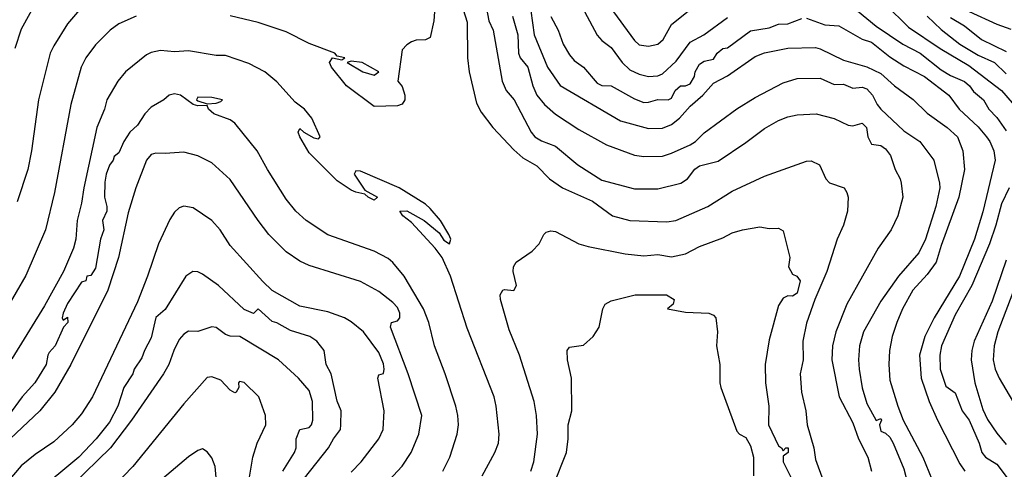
# Model space of a CAD drawing. Header units: metres. Extents: x -46681 to -43747, y -240911 to -237677.
# Tile 308 of 656: x -44747 to -44641, y -240745 to -240696. Entities that reach past the tile are written whole.
import ezdxf

# ---------------------------------------------------------------- set-up
doc = ezdxf.new("R2010")
doc.units = ezdxf.units.M
doc.layers.add('CONTOUR_INDEX', color=1, linetype='Continuous')
doc.layers.add('CONTOUR_INTER', color=3, linetype='Continuous')

msp = doc.modelspace()

# ---------------------------------------------------------------- linework, layer by layer
at = {"layer": 'CONTOUR_INDEX'}
for points, elevation in [([(-44699.42, -240694.02), (-44698.6, -240696.66), (-44698.56, -240700.52), (-44698.39, -240702.02), (-44697.6, -240705.38), (-44697.1, -240706.37), (-44695.84, -240708.02), (-44693.6, -240710.41), (-44692.6, -240711.26), (-44691.1, -240712.15), (-44689.74, -240713.52), (-44688.36, -240714.52), (-44685.1, -240715.96), (-44682.95, -240717.52), (-44681.1, -240718.04), (-44677.1, -240718.17), (-44676.15, -240718.02), (-44672.69, -240716.52), (-44670.1, -240714.88), (-44666.6, -240713.25), (-44662.1, -240711.64), (-44661.6, -240711.59), (-44660.68, -240712.02), (-44660.01, -240713.52), (-44659.6, -240713.97), (-44658.05, -240714.52), (-44657.73, -240715.02), (-44657.61, -240715.52), (-44657.66, -240717.02), (-44658.11, -240718.52), (-44658.79, -240720.02), (-44659.89, -240723.52), (-44661.19, -240726.52), (-44662.1, -240729.09), (-44662.47, -240731.02), (-44662.43, -240733.02), (-44662.76, -240734.52), (-44662.64, -240736.52), (-44662.17, -240738.52), (-44662, -240740.02), (-44661.31, -240742.52), (-44661.1, -240743.75), (-44660.29, -240746.02)], 120), ([(-44685.98, -240695.52), (-44684.6, -240698.05), (-44684.1, -240698.65), (-44683.1, -240699.41), (-44681.94, -240701.02), (-44681.1, -240701.8), (-44680.1, -240702.28), (-44679.1, -240702.5), (-44678.1, -240702.46), (-44677.6, -240702.24), (-44676.1, -240700.88), (-44674.6, -240698.83), (-44673.14, -240698.02), (-44670.6, -240696.16)], 115), ([(-44656.6, -240695.44), (-44654.6, -240697.11), (-44651.73, -240699.02), (-44649.84, -240700.02), (-44647.6, -240701.81), (-44646.6, -240702.4), (-44645.1, -240703.06), (-44644.54, -240703.52), (-44644.1, -240704.13), (-44643.04, -240705.02), (-44642.45, -240706.02), (-44641.6, -240706.95), (-44640.6, -240708.36)], 115), ([(-44697, -240745.52), (-44695.62, -240743.02), (-44695.25, -240742.02), (-44695.15, -240741.02), (-44695.47, -240738.02), (-44695.71, -240737.02), (-44698.6, -240729.61), (-44700.4, -240724.02), (-44701.31, -240722.02), (-44702.04, -240721.02), (-44704.6, -240718.25), (-44705.51, -240717.52), (-44705.86, -240717.02), (-44705.1, -240716.97), (-44703.22, -240718.02), (-44701.6, -240719.34), (-44701.1, -240720.14), (-44700.51, -240720.52), (-44700.37, -240720.02), (-44700.56, -240719.52), (-44701.47, -240718.02), (-44702.6, -240716.75), (-44703.1, -240716.26), (-44705.93, -240714.52), (-44710.1, -240712.7), (-44710.6, -240712.66), (-44710.78, -240713.02), (-44709.6, -240714.74), (-44708.24, -240715.52), (-44708.6, -240715.82), (-44709.26, -240715.52), (-44709.6, -240715.18), (-44710.6, -240714.99), (-44711.1, -240714.75), (-44712.6, -240713.75), (-44715.6, -240710.75), (-44716.6, -240709.02), (-44716.78, -240708.52), (-44716.6, -240708.12), (-44716.19, -240708.52), (-44715.1, -240709.11), (-44714.6, -240709.24), (-44714.42, -240709.02), (-44715.31, -240707.02), (-44716.1, -240706.02), (-44717.1, -240705.27), (-44719.1, -240703.09), (-44720.37, -240702.02), (-44722.1, -240701.13), (-44724.6, -240700.27), (-44725.6, -240700.25), (-44728.6, -240699.75), (-44730.1, -240699.86), (-44731.6, -240699.7), (-44732.6, -240699.94), (-44733.1, -240700.19), (-44735.38, -240702.02), (-44736.21, -240703.02), (-44737.38, -240705.02), (-44737.65, -240706.02), (-44738.46, -240708.02), (-44739.85, -240714.52), (-44740.1, -240716.17), (-44740.58, -240718.02), (-44740.71, -240720.02), (-44740.98, -240721.02), (-44742.06, -240723.52), (-44744.1, -240727.21), (-44747.6, -240732.92)], 120), ([(-44640.29, -240714.52), (-44641.1, -240716.23), (-44641.7, -240718.52), (-44642.39, -240720.52), (-44644.29, -240725.02), (-44646.1, -240728.17), (-44647.55, -240731.52), (-44647.73, -240732.52), (-44647.69, -240734.02), (-44647.1, -240735.86), (-44646.1, -240736.59), (-44645.34, -240738.52), (-44644.58, -240739.52), (-44643.52, -240742.02), (-44643.22, -240743.02), (-44642.84, -240743.52), (-44641.6, -240744.25), (-44640.28, -240746.02)], 115), ([(-44718.43, -240745.02), (-44717.17, -240743.02), (-44717.01, -240742.52), (-44717.01, -240741.52), (-44716.62, -240740.52), (-44715.6, -240740.31), (-44715.37, -240740.02), (-44715.21, -240739.52), (-44715.25, -240737.52), (-44715.6, -240736.32), (-44716.76, -240735.02), (-44718.92, -240733.02), (-44723.07, -240730.52), (-44724.1, -240730.47), (-44724.6, -240730.3), (-44725.6, -240729.53), (-44726.1, -240729.47), (-44727.6, -240729.96), (-44728.6, -240729.94), (-44729.1, -240730.25), (-44729.6, -240730.85), (-44730.19, -240732.02), (-44730.72, -240733.52), (-44731.3, -240734.52), (-44734.74, -240739.52), (-44737, -240742.52), (-44741.11, -240746.52)], 115)]:
    msp.add_lwpolyline(points, dxfattribs=dict(at, elevation=elevation))
at = {"layer": 'CONTOUR_INTER'}
for points, elevation in [([(-44692.3, -240691.52), (-44691.4, -240698.02), (-44689.97, -240701.52), (-44688.6, -240703.48), (-44682.1, -240707.3), (-44679.1, -240708.12), (-44677.6, -240708.08), (-44676.6, -240707.68), (-44675.76, -240707.02), (-44674.6, -240705.7), (-44673.24, -240704.52), (-44672.1, -240703.23), (-44670.6, -240702.43), (-44667.6, -240700.35), (-44666.6, -240699.96), (-44664.1, -240699.46), (-44661.1, -240699.39), (-44660.6, -240699.53), (-44658.1, -240700.76), (-44655.6, -240701.46), (-44654.1, -240702.2), (-44652.6, -240703.54), (-44650.6, -240704.98), (-44649.1, -240706.48), (-44646.94, -240708.02), (-44645.84, -240709.02), (-44645.26, -240710.52), (-44645.09, -240712.52), (-44645.69, -240715.52), (-44647.6, -240720.71), (-44648.14, -240722.52), (-44649.1, -240723.85), (-44650.63, -240725.52), (-44651.75, -240727.52), (-44652.38, -240729.02), (-44652.86, -240730.52), (-44653.16, -240732.02), (-44653.24, -240733.52), (-44653.1, -240735.22), (-44652.27, -240738.02), (-44651.68, -240739.52), (-44649.58, -240743.52), (-44648.6, -240745.88)], 117), ([(-44744.73, -240694.02), (-44746.6, -240697.41), (-44747.28, -240699.52)], 123), ([(-44702.02, -240694.02), (-44702.19, -240696.52), (-44702.6, -240698.3), (-44703.1, -240698.57), (-44704.1, -240698.62), (-44704.6, -240698.78), (-44705.1, -240699.09), (-44705.6, -240699.66), (-44706.06, -240703.02), (-44705.6, -240703.59), (-44705.3, -240704.52), (-44705.32, -240705.02), (-44705.6, -240705.51), (-44706.1, -240705.68), (-44708.6, -240705.76), (-44711.6, -240703.52), (-44713.22, -240701.52), (-44713.42, -240701.02), (-44713.1, -240700.49), (-44712.1, -240700.71), (-44711.76, -240700.52), (-44712.6, -240700.34), (-44712.85, -240700.02), (-44715.6, -240698.98), (-44718.1, -240697.7), (-44721.1, -240696.71), (-44724.1, -240695.99)], 121), ([(-44740.1, -240695.09), (-44741.6, -240696.84), (-44743.1, -240699.22), (-44743.47, -240700.02), (-44744.72, -240705.02), (-44745.49, -240710.52), (-44745.9, -240712.52), (-44747.05, -240716.02)], 122), ([(-44696.57, -240695.02), (-44696.28, -240696.52), (-44695.79, -240697.52), (-44694.84, -240703.02), (-44694.41, -240704.02), (-44693.54, -240705.02), (-44691.7, -240708.52), (-44691.31, -240709.02), (-44690.6, -240709.43), (-44689.1, -240710.01), (-44686.69, -240712.02), (-44684.1, -240713.69), (-44680.6, -240714.61), (-44678.1, -240714.6), (-44675.6, -240713.99), (-44674.91, -240713.52), (-44674.1, -240712.48), (-44673.6, -240712.12), (-44671.6, -240711.63), (-44668.6, -240709.63), (-44666.6, -240708.13), (-44665.1, -240707.25), (-44664.1, -240706.86), (-44663.1, -240706.65), (-44661.05, -240706.52), (-44659.1, -240707.03), (-44657.6, -240707.77), (-44657.1, -240707.83), (-44656.1, -240707.55), (-44655.63, -240708.02), (-44655.49, -240709.02), (-44655.1, -240709.82), (-44654.1, -240709.93), (-44653.6, -240710.29), (-44653.05, -240711.02), (-44652.56, -240712.52), (-44652.01, -240713.52), (-44651.91, -240714.02), (-44651.71, -240715.52), (-44652.26, -240717.52), (-44652.98, -240719.02), (-44654.38, -240721.02), (-44657.76, -240727.02), (-44658.94, -240730.02), (-44659.29, -240731.52), (-44659.35, -240733.02), (-44658.57, -240737.02), (-44657.1, -240739.83), (-44656.5, -240741.52), (-44655.48, -240743.52), (-44655.08, -240745.02)], 119), ([(-44683.26, -240695.02), (-44680.6, -240698.64), (-44680.1, -240699.09), (-44679.1, -240699.26), (-44678.1, -240699.04), (-44677.51, -240698.52), (-44676.6, -240696.93), (-44674.23, -240695.02)], 114), ([(-44653.6, -240694.76), (-44651.1, -240697.19), (-44647.7, -240699.52), (-44644.6, -240701.35), (-44641.1, -240704.01), (-44638.6, -240706.95)], 114), ([(-44644.57, -240695.52), (-44641.6, -240696.89), (-44640.1, -240697.41)], 111), ([(-44734.23, -240696.02), (-44736.1, -240696.85), (-44737.04, -240697.52), (-44738.6, -240699.11), (-44739.63, -240700.52), (-44740.16, -240701.52), (-44741.24, -240705.52), (-44743.01, -240715.02), (-44743.99, -240719.02), (-44746.1, -240723.94), (-44748.17, -240727.52)], 121), ([(-44693.74, -240696.02), (-44693.16, -240698.02), (-44693.07, -240700.02), (-44692.89, -240700.52), (-44692.09, -240701.52), (-44691.52, -240703.52), (-44691.11, -240704.52), (-44690.29, -240705.52), (-44689.1, -240706.57), (-44686.6, -240708.24), (-44683.6, -240709.88), (-44680.6, -240710.99), (-44679.6, -240711.13), (-44677.6, -240711.1), (-44676.6, -240710.79), (-44674.6, -240709.89), (-44674.04, -240709.52), (-44673.1, -240708.58), (-44669.6, -240706.01), (-44667.6, -240704.78), (-44664.6, -240703.21), (-44663.1, -240702.75), (-44660.6, -240702.69), (-44659.1, -240703.39), (-44658.1, -240703.36), (-44657.1, -240703.77), (-44656.1, -240703.68), (-44655.6, -240703.85), (-44654.99, -240704.52), (-44654.49, -240705.52), (-44654.07, -240706.02), (-44651.6, -240708.36), (-44649.88, -240709.52), (-44648.38, -240711.52), (-44647.76, -240714.02), (-44647.75, -240714.52), (-44648.15, -240716.52), (-44649.28, -240720.02), (-44649.99, -240721.52), (-44652.17, -240724.02), (-44654.1, -240726.72), (-44655.96, -240730.02), (-44656.37, -240731.52), (-44656.5, -240733.02), (-44656.43, -240734.02), (-44656.1, -240736.03), (-44655.6, -240737.72), (-44654.6, -240739.55), (-44654.1, -240739.35), (-44654.02, -240739.52), (-44654.24, -240740.02), (-44654.1, -240740.7), (-44653.6, -240740.91), (-44653.1, -240741.34), (-44652.75, -240742.02), (-44651.6, -240744.78), (-44650.88, -240747.52)], 118), ([(-44689.6, -240696.05), (-44688.8, -240697.52), (-44688.26, -240699.02), (-44687.6, -240700.18), (-44687.1, -240700.79), (-44686.1, -240701.5), (-44684.6, -240703.23), (-44684.1, -240703.48), (-44683.1, -240703.52), (-44680.6, -240704.91), (-44679.6, -240705.31), (-44679.1, -240705.29), (-44678.1, -240704.98), (-44676.99, -240705.02), (-44676.6, -240704.85), (-44676.22, -240704.02), (-44675.63, -240703.52), (-44675.1, -240703.53), (-44674.6, -240703.32), (-44674.15, -240702.52), (-44674.08, -240702.02), (-44673.6, -240701.19), (-44673.1, -240700.87), (-44672.1, -240700.65), (-44671.7, -240700.02), (-44671.1, -240699.52), (-44670.6, -240699.44), (-44668.1, -240697.59), (-44666.1, -240697.28), (-44665.1, -240696.88), (-44664.1, -240696.83), (-44662.6, -240696.26)], 116), ([(-44662.1, -240696.24), (-44660.1, -240696.96), (-44658.6, -240697.05), (-44656.1, -240698.5), (-44655.1, -240698.81), (-44653.1, -240700.39), (-44651.6, -240701.36), (-44649.38, -240702.52), (-44646.77, -240704.52), (-44645.67, -240706.02), (-44643.6, -240707.95), (-44642.7, -240709.02), (-44642.34, -240709.52), (-44641.92, -240710.52), (-44641.79, -240711.52), (-44643.1, -240717.1), (-44644.01, -240720.02), (-44645.62, -240724.02), (-44648.36, -240728.52), (-44649.35, -240730.52), (-44649.93, -240732.52), (-44649.76, -240735.02), (-44648.9, -240737.52), (-44647.99, -240739.52), (-44645.6, -240744.22), (-44645.05, -240745.02)], 116), ([(-44649.1, -240696.03), (-44647.6, -240697.45), (-44645.6, -240699.02), (-44643.6, -240700.21), (-44641.85, -240701.02), (-44640.6, -240702.22)], 113), ([(-44646.6, -240696.18), (-44645.1, -240697.07), (-44643.27, -240698.52), (-44640.6, -240699.81)], 112), ([(-44711.1, -240700.88), (-44711.51, -240701.02), (-44709.82, -240702.02), (-44708.6, -240702.37), (-44708.1, -240702.02), (-44709.89, -240701.02), (-44711.1, -240700.88)], 121), ([(-44701.23, -240745.02), (-44700.46, -240743.52), (-44699.67, -240741.02), (-44699.52, -240740.02), (-44699.6, -240739.02), (-44699.81, -240738.02), (-44700.97, -240734.52), (-44702.12, -240731.52), (-44702.72, -240729.02), (-44703.3, -240727.52), (-44705.4, -240724.02), (-44706.6, -240722.56), (-44707.1, -240722.12), (-44708.6, -240721.32), (-44713.6, -240719.57), (-44715.94, -240718.02), (-44717.04, -240717.02), (-44718.1, -240715.71), (-44720.11, -240712.52), (-44721.2, -240710.52), (-44723.6, -240707.56), (-44724.1, -240707.18), (-44725.85, -240706.52), (-44726.43, -240706.02), (-44726.6, -240705.63), (-44727.6, -240705.66), (-44728.1, -240705.55), (-44729.44, -240704.52), (-44730.1, -240704.39), (-44730.68, -240704.52), (-44731.26, -240705.02), (-44732.6, -240705.83), (-44733.3, -240706.52), (-44734.1, -240707.75), (-44734.92, -240708.52), (-44735.54, -240709.52), (-44736.1, -240710.73), (-44736.6, -240711.15), (-44736.71, -240711.52), (-44737.1, -240712.05), (-44737.46, -240713.02), (-44737.6, -240713.9), (-44737.64, -240715.52), (-44737.39, -240716.52), (-44737.4, -240717.02), (-44737.84, -240718.02), (-44737.69, -240719.02), (-44738.06, -240720.02), (-44738.6, -240723.17), (-44739.1, -240723.94), (-44739.53, -240724.02), (-44739.63, -240724.52), (-44740.1, -240724.66), (-44741.6, -240726.95), (-44742.1, -240728.02), (-44742.18, -240728.52), (-44742.1, -240728.77), (-44741.6, -240728.42), (-44741.57, -240729.02), (-44742.03, -240729.52), (-44742.95, -240731.52), (-44743.6, -240732.23), (-44743.75, -240732.52), (-44743.91, -240733.52), (-44745.13, -240735.52), (-44746.48, -240737.02), (-44747.96, -240739.02)], 119), ([(-44727.6, -240704.75), (-44727.75, -240705.02), (-44727.6, -240705.15), (-44726.6, -240705.45), (-44725.6, -240705.38), (-44725.1, -240705.21), (-44724.92, -240705.02), (-44726.1, -240704.79), (-44727.6, -240704.75)], 119), ([(-44708.42, -240747.52), (-44705.6, -240744.48), (-44704.64, -240743.02), (-44703.79, -240741.02), (-44703.5, -240739.02), (-44704.95, -240734.52), (-44706.84, -240729.52), (-44706.76, -240729.02), (-44706.1, -240728.82), (-44705.84, -240728.52), (-44705.86, -240728.02), (-44706.1, -240727.39), (-44706.6, -240726.85), (-44708.1, -240725.68), (-44710.1, -240724.58), (-44715.6, -240722.88), (-44716.6, -240722.39), (-44718.1, -240721.41), (-44719.94, -240719.52), (-44721.11, -240718.02), (-44724.1, -240713.6), (-44726.1, -240711.8), (-44727.6, -240711.07), (-44729.1, -240710.65), (-44731.1, -240710.82), (-44732.1, -240710.76), (-44732.6, -240710.91), (-44733.1, -240711.53), (-44734.27, -240714.52), (-44735.1, -240717.2), (-44736.12, -240722.02), (-44737.28, -240725.52), (-44741.24, -240733.52), (-44742.97, -240736.52), (-44744.61, -240738.52), (-44750.99, -240744.52)], 118), ([(-44711.1, -240745.12), (-44710.01, -240744.02), (-44708.11, -240741.52), (-44707.64, -240740.52), (-44707.53, -240738.52), (-44708.21, -240735.02), (-44708.1, -240734.66), (-44707.6, -240734.51), (-44707.54, -240734.02), (-44707.6, -240733.45), (-44708.1, -240732.23), (-44709.77, -240730.02), (-44711.1, -240728.92), (-44711.81, -240728.52), (-44713.6, -240727.86), (-44716.6, -240727.25), (-44719.6, -240725.56), (-44720.6, -240724.61), (-44724.1, -240720.73), (-44725.2, -240719.02), (-44726.1, -240718.02), (-44728.1, -240716.66), (-44729.1, -240716.47), (-44729.6, -240716.66), (-44730.1, -240717.11), (-44730.6, -240717.9), (-44731.82, -240720.52), (-44732.99, -240724.02), (-44734.1, -240726.8), (-44738.94, -240737.02), (-44740.1, -240738.86), (-44741.1, -240740.04), (-44743.1, -240741.86), (-44745.1, -240743.24), (-44746.6, -240744.45), (-44749.1, -240747.34)], 117), ([(-44668.96, -240719.02), (-44667.1, -240718.69), (-44666.1, -240718.89), (-44665.1, -240718.85), (-44664.6, -240719.13), (-44663.89, -240722.02), (-44664.03, -240723.02), (-44663.6, -240723.81), (-44663.11, -240724.02), (-44662.75, -240724.52), (-44663.1, -240725.86), (-44663.6, -240726.17), (-44664.1, -240726.14), (-44664.6, -240726.38), (-44665.1, -240727.16), (-44666.1, -240730.89), (-44666.52, -240733.52), (-44666.51, -240735.52), (-44666.13, -240738.02), (-44666.16, -240740.02), (-44665.1, -240742.28), (-44664.76, -240742.52), (-44664.6, -240742.83), (-44664.3, -240742.52), (-44664.05, -240742.52), (-44664.07, -240743.02), (-44664.6, -240743.39), (-44664.59, -240744.02), (-44663.6, -240746.02)], 121), ([(-44691.74, -240745.02), (-44691.44, -240744.02), (-44691.04, -240741.02), (-44691.14, -240739.02), (-44691.39, -240737.52), (-44692.96, -240732.52), (-44694.1, -240729.79), (-44695.02, -240726.52), (-44695.06, -240726.02), (-44694.77, -240725.52), (-44694.6, -240725.44), (-44693.6, -240725.55), (-44693.28, -240725.02), (-44693.64, -240723.52), (-44693.63, -240723.02), (-44693.34, -240722.52), (-44691.6, -240721.31), (-44690.87, -240720.52), (-44690.36, -240719.52), (-44690.1, -240719.28), (-44689.6, -240719.13), (-44689.1, -240719.2), (-44686.6, -240720.52), (-44685.6, -240720.83), (-44681.6, -240721.61), (-44679.6, -240721.82), (-44678.1, -240721.68), (-44676.6, -240721.94), (-44675.1, -240721.61), (-44673.6, -240720.84), (-44671.1, -240719.9), (-44670.1, -240719.37), (-44668.96, -240719.02)], 121), ([(-44640.6, -240722.28), (-44642.1, -240726.71), (-44644.03, -240731.02), (-44644.29, -240732.02), (-44644.35, -240733.02), (-44643.98, -240735.52), (-44643.1, -240738.36), (-44642.6, -240739.45), (-44641.6, -240740.94), (-44640.6, -240742.16)], 114), ([(-44716.1, -240745.76), (-44713.52, -240742.52), (-44712.99, -240741.52), (-44712.25, -240740.52), (-44712.19, -240740.02), (-44712.18, -240738.52), (-44712.6, -240737.49), (-44713.25, -240734.52), (-44713.77, -240733.52), (-44713.99, -240732.02), (-44714.8, -240731.02), (-44715.55, -240730.52), (-44717.6, -240729.86), (-44719.1, -240729.05), (-44719.6, -240728.89), (-44721.1, -240727.54), (-44721.6, -240728.05), (-44722.6, -240727.61), (-44725.38, -240725.02), (-44727.1, -240723.8), (-44727.6, -240723.57), (-44728.11, -240723.52), (-44728.87, -240724.02), (-44731.1, -240727.61), (-44732.1, -240728.46), (-44732.6, -240730.65), (-44733.34, -240732.02), (-44733.6, -240732.83), (-44734.43, -240734.02), (-44734.6, -240734.54), (-44735.54, -240736.02), (-44736.2, -240738.02), (-44737.1, -240739.74), (-44738.52, -240741.52), (-44740.39, -240743.52), (-44745.1, -240747.41)], 116), ([(-44639.6, -240725.04), (-44641.51, -240730.02), (-44641.9, -240731.52), (-44641.99, -240733.02), (-44641.77, -240734.02), (-44641.36, -240735.02), (-44639.1, -240738.86)], 113), ([(-44689.31, -240746.52), (-44687.9, -240743.02), (-44687.72, -240741.52), (-44687.73, -240740.02), (-44687.33, -240738.52), (-44687.39, -240735.02), (-44687.82, -240733.02), (-44687.85, -240732.02), (-44687.6, -240731.66), (-44686.1, -240731.46), (-44685.03, -240730.52), (-44684.4, -240729.52), (-44683.99, -240727.52), (-44683.74, -240727.02), (-44683.1, -240726.69), (-44680.52, -240726.02)], 122), ([(-44680.52, -240726.02), (-44677.16, -240726.02), (-44676.32, -240726.52), (-44676.42, -240727.02), (-44677.03, -240727.52), (-44675.1, -240727.88), (-44672.6, -240728.02), (-44672.1, -240728.21), (-44671.86, -240728.52), (-44671.66, -240730.02), (-44671.77, -240731.52), (-44671.42, -240733.52), (-44671.41, -240735.52), (-44671.29, -240736.02), (-44669.6, -240740.71), (-44669.29, -240741.02), (-44668.6, -240741.41), (-44668.1, -240742.3), (-44667.78, -240743.52), (-44667.8, -240745.52)], 122), ([(-44722.17, -240746.52), (-44721.68, -240743.52), (-44721.19, -240742.02), (-44720.26, -240740.02), (-44720.31, -240739.02), (-44721.04, -240737.02), (-44722.6, -240735.48), (-44723.1, -240735.35), (-44723.23, -240735.52), (-44723.19, -240736.02), (-44723.46, -240736.52), (-44723.6, -240736.57), (-44724.1, -240736.28), (-44725.1, -240735.23), (-44726.1, -240734.85), (-44726.6, -240734.94), (-44729.1, -240737.78), (-44734.6, -240744.52), (-44736.6, -240746.6)], 114), ([(-44725.18, -240750.52), (-44725.74, -240744.52), (-44726.1, -240743.59), (-44726.6, -240742.92), (-44727.1, -240742.61), (-44727.6, -240742.78), (-44728.6, -240743.46), (-44732.78, -240747.02)], 113)]:
    msp.add_lwpolyline(points, dxfattribs=dict(at, elevation=elevation))

doc.saveas('drawing.dxf')
